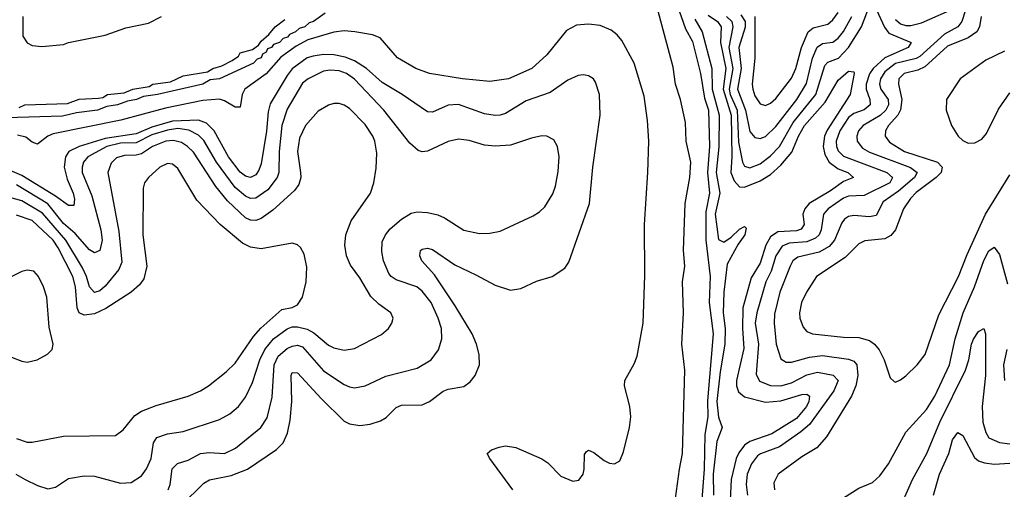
# Model space of a CAD drawing. Header units: inches. Extents: x 1694797 to 1849917, y 907313 to 1017959.
# Tile 316 of 656: x 1710982 to 1714769, y 1004972 to 1006777. Entities that reach past the tile are written whole.
import ezdxf

# ---------------------------------------------------------------- set-up
doc = ezdxf.new("R2010")
doc.units = ezdxf.units.IN
doc.header["$MEASUREMENT"] = 0
doc.layers.add('B7010', color=7, linetype='Continuous')

msp = doc.modelspace()

# ---------------------------------------------------------------- linework, layer by layer
at = {"layer": 'B7010', "color": 5}
for points, elevation in [([(1713484.8, 1004795.2), (1713519.5, 1005050), (1713531.7, 1005110), (1713540.3, 1005430), (1713529.3, 1005530), (1713535.2, 1005650), (1713530.8, 1005770), (1713539.9, 1005830), (1713534.7, 1005890), (1713541.8, 1006070), (1713559.5, 1006170), (1713563.4, 1006230), (1713545, 1006310), (1713542.4, 1006382.4), (1713524, 1006470), (1713504.6, 1006530), (1713495.1, 1006595.1), (1713424, 1006864)], 660), ([(1713510, 1006837.2), (1713542.3, 1006742.3), (1713570, 1006693.2), (1713600.8, 1006570), (1713615.9, 1006475.9), (1713631, 1006429), (1713635.4, 1006290), (1713627.7, 1006190), (1713635.2, 1006110), (1713621.4, 1006038.6), (1713620.9, 1005930), (1713637.3, 1005790), (1713633.8, 1005690), (1713648.8, 1005570), (1713627.8, 1005312.2), (1713628.2, 1005250), (1713617.4, 1005182.6), (1713614, 1005050), (1713598.6, 1004850)], 660), ([(1713700.1, 1006790), (1713720.6, 1006770), (1713725.4, 1006750), (1713709.3, 1006670), (1713725.4, 1006590), (1713710.9, 1006510), (1713715, 1006490), (1713741.4, 1006430), (1713746.7, 1006306.7), (1713762.2, 1006230), (1713770, 1006214.4), (1713790, 1006208), (1713830, 1006223), (1713870, 1006253.7), (1713904.1, 1006290), (1713957.5, 1006382.5), (1714043.5, 1006490), (1714078.7, 1006601.3), (1714090, 1006614.2), (1714130.8, 1006629.2), (1714170.1, 1006669.9), (1714219.2, 1006750), (1714250, 1006830.2)], 740), ([(1714270, 1006832.3), (1714308.1, 1006748.1), (1714325.5, 1006725.5), (1714410.9, 1006690), (1714399.5, 1006670), (1714310, 1006631.2), (1714264.2, 1006590), (1714250.4, 1006569.6), (1714237.2, 1006530), (1714237.6, 1006510), (1714251.5, 1006470), (1714253.6, 1006450), (1714230, 1006431.1), (1714190, 1006416.9), (1714170, 1006401.6), (1714136.7, 1006350), (1714122.7, 1006310), (1714123.4, 1006290), (1714130, 1006273.2), (1714150, 1006252.7), (1714317.3, 1006190), (1714339.3, 1006170), (1714329.1, 1006150), (1714230, 1006101.5), (1714170, 1006098.4), (1714150, 1006091), (1714091.8, 1006050), (1714073.3, 1006030), (1714064.7, 1005970), (1714056.4, 1005950), (1714043, 1005937), (1714010, 1005923.6), (1713941.4, 1005918.6), (1713914, 1005906), (1713890.4, 1005870), (1713871.9, 1005810), (1713851.4, 1005770), (1713817.8, 1005650), (1713810.4, 1005610), (1713824.1, 1005530), (1713814.7, 1005414.7), (1713827.5, 1005387.5), (1713870, 1005371.4), (1713910, 1005369.4), (1713950, 1005381.7), (1714010, 1005412.4), (1714050, 1005422.1), (1714111.2, 1005411.2), (1714129.5, 1005390), (1714113.8, 1005350), (1714019.2, 1005220.8), (1713987, 1005193), (1713904.5, 1005135.5), (1713831.4, 1005108.6), (1713820, 1005100), (1713796.2, 1005070), (1713780.4, 1005030), (1713776.6, 1004990), (1713781, 1004950)], 740), ([(1714618.1, 1006810), (1714605.6, 1006770), (1714590.6, 1006750), (1714538.4, 1006721.6), (1714443.8, 1006636.2), (1714430, 1006627.4), (1714350, 1006609.2), (1714310, 1006576.8), (1714293.4, 1006550), (1714288.9, 1006530), (1714293.8, 1006510), (1714322.7, 1006470), (1714323, 1006450), (1714312.8, 1006430), (1714291.1, 1006408.9), (1714226.2, 1006370), (1714208.7, 1006350), (1714201.5, 1006330), (1714202.5, 1006310), (1714223.5, 1006283.5), (1714250, 1006267.8), (1714408.5, 1006208.5), (1714433.4, 1006190), (1714423.8, 1006170), (1714362.2, 1006117.8), (1714303.2, 1006076.8), (1714275.8, 1006024.2), (1714250, 1006019.5), (1714190, 1006025), (1714170, 1006020.1), (1714154.4, 1006010), (1714143.9, 1005996.1), (1714115.4, 1005930), (1714095.3, 1005904.7), (1714056.6, 1005883.4), (1713975.1, 1005864.9), (1713955.7, 1005850), (1713944.9, 1005830), (1713905.9, 1005730), (1713885.3, 1005645.3), (1713884.2, 1005610), (1713892, 1005530), (1713910, 1005474), (1713930, 1005460.8), (1713950, 1005460.9), (1714020.1, 1005479.9), (1714070, 1005486.3), (1714170, 1005472.5), (1714190, 1005464.2), (1714201.4, 1005450), (1714205.8, 1005410), (1714197.5, 1005370), (1714181.3, 1005330), (1714085.7, 1005174.3), (1714048.3, 1005131.7), (1713990, 1005096.2), (1713899.7, 1005030), (1713882.7, 1004997.3), (1713884.6, 1004970)], 760), ([(1714350, 1006778.5), (1714370, 1006761), (1714390, 1006754.8), (1714410, 1006755.3), (1714450, 1006765.1), (1714590, 1006826.5)], 760), ([(1712157.1, 1006802.9), (1712112.2, 1006770), (1712095, 1006765), (1712078, 1006750), (1712056.7, 1006743.3), (1712042, 1006730), (1712019.9, 1006720.1), (1712011.8, 1006710), (1711994.7, 1006705.3), (1711980.5, 1006690), (1711958.6, 1006681.4), (1711950.3, 1006670), (1711935.1, 1006664.9), (1711930, 1006652.7), (1711915.6, 1006644.4), (1711910.2, 1006630), (1711895.1, 1006624.9), (1711880.7, 1006610), (1711750.7, 1006550), (1711714.3, 1006545.7), (1711686, 1006530), (1711511.3, 1006490), (1711457.7, 1006482.3), (1711430.8, 1006470), (1711396.1, 1006463.9), (1711358, 1006450), (1711316.5, 1006443.5), (1711281, 1006430), (1711200.7, 1006419.3), (1711146.4, 1006406.4), (1710930, 1006399.5)], 660), ([(1710980.1, 1006439.9), (1711002, 1006450), (1711165.5, 1006454.5), (1711210, 1006472), (1711285, 1006475), (1711301.7, 1006478.3), (1711319.3, 1006490), (1711384.1, 1006495.9), (1711417.2, 1006510), (1711479.5, 1006520.5), (1711494, 1006530), (1711562.3, 1006537.7), (1711610, 1006561.6), (1711703.5, 1006576.5), (1711724.5, 1006590), (1711759.8, 1006600.2), (1711799.3, 1006620.7), (1711822.7, 1006637.3), (1711830, 1006650.2), (1711877.5, 1006662.5), (1711900.8, 1006679.2), (1711910, 1006695.3), (1711939.6, 1006720.4), (1711964.7, 1006750), (1712001.7, 1006778.3)], 660), ([(1710993.4, 1006790), (1710993.4, 1006713.4), (1711010, 1006687.9), (1711030, 1006677.8), (1711066.3, 1006673.7), (1711150, 1006682.4), (1711169, 1006690), (1711310, 1006717.7), (1711390, 1006745.5), (1711476.7, 1006763.3), (1711527, 1006790)], 680), ([(1713578.8, 1006778.8), (1713606.8, 1006730), (1713644.6, 1006590), (1713645.9, 1006510), (1713672.9, 1006410), (1713671.2, 1006288.8), (1713660.5, 1006190), (1713674.5, 1006110), (1713657.3, 1006030), (1713670, 1005931.7), (1713690, 1005922), (1713718.9, 1005941.1), (1713750, 1005972.2), (1713770, 1005982.6), (1713776, 1005976), (1713770.4, 1005950), (1713745.3, 1005914.7), (1713702.8, 1005837.2), (1713689.8, 1005730), (1713687.9, 1005650), (1713695.7, 1005590), (1713694.1, 1005530), (1713675.9, 1005424.1), (1713663.6, 1005310), (1713669.7, 1005249.7), (1713683.4, 1005210), (1713663.8, 1005156.2), (1713648.6, 1005030), (1713650.5, 1004950)], 680), ([(1713630, 1006794.9), (1713665.8, 1006770), (1713679.7, 1006750), (1713677.7, 1006690), (1713698.5, 1006590), (1713687.8, 1006510), (1713718.6, 1006410), (1713720.4, 1006250), (1713716.6, 1006190), (1713730, 1006158), (1713750, 1006134.2), (1713770, 1006133.5), (1713830, 1006157.4), (1713870, 1006181.7), (1713910, 1006217.6), (1713951.7, 1006268.3), (1713978, 1006330), (1714000.6, 1006370), (1714080.2, 1006459.8), (1714130, 1006544.7), (1714170, 1006579.2), (1714190, 1006577.3), (1714191, 1006571), (1714176, 1006490), (1714087.2, 1006352.8), (1714077, 1006330), (1714071.9, 1006290), (1714078.8, 1006258.8), (1714094.9, 1006230), (1714130, 1006203.8), (1714167.8, 1006190), (1714188.7, 1006170), (1714150, 1006155.7), (1714100.3, 1006119.7), (1714018.4, 1006070), (1714001.6, 1006050), (1713994.7, 1006030), (1713998.6, 1005990), (1713987.9, 1005972.1), (1713970, 1005965.9), (1713898.5, 1005961.5), (1713870, 1005942.4), (1713851.7, 1005910), (1713830, 1005841.4), (1713795.6, 1005784.4), (1713763.9, 1005670), (1713761.5, 1005590), (1713766.7, 1005513.3), (1713739.2, 1005390), (1713739.2, 1005370), (1713746.5, 1005346.5), (1713770, 1005327.7), (1713850, 1005307.5), (1713910, 1005311.8), (1713990, 1005336.3), (1714010, 1005337.5), (1714019.8, 1005330), (1714017.8, 1005310), (1714008.3, 1005290), (1713970, 1005243.9), (1713875.3, 1005184.7), (1713790, 1005156.3), (1713770, 1005141.2), (1713747.9, 1005112.1), (1713738.2, 1005090), (1713718.7, 1005010), (1713714.4, 1004930)], 720), ([(1713755.5, 1006795.5), (1713772.3, 1006770), (1713771.9, 1006748.1), (1713748.5, 1006670), (1713757.5, 1006590), (1713743.4, 1006510), (1713773.9, 1006430), (1713790, 1006347.8), (1713810, 1006324.2), (1713830, 1006320.9), (1713850, 1006328.1), (1713890, 1006367.2), (1713970.6, 1006470), (1714007.8, 1006532.2), (1714030.8, 1006629.2), (1714048.7, 1006671.3), (1714070, 1006685.2), (1714110, 1006690.9), (1714130, 1006706.6), (1714150, 1006731.6), (1714182.5, 1006790)], 760), ([(1713809.4, 1006790), (1713809.1, 1006629.1), (1713799.2, 1006530), (1713801.5, 1006510), (1713810, 1006483.9), (1713830, 1006453.8), (1713850, 1006447.2), (1713870, 1006456.8), (1713890, 1006473.9), (1713950, 1006552.5), (1713966.6, 1006590), (1713989.3, 1006670), (1714014.6, 1006730), (1714033.5, 1006746.5), (1714090, 1006759.7), (1714110, 1006776.1), (1714130, 1006804.8)], 780), ([(1714679.6, 1006790), (1714674.3, 1006750), (1714664, 1006730), (1714630, 1006707.1), (1714550, 1006675.5), (1714463.9, 1006596.1), (1714436.5, 1006583.5), (1714383.9, 1006570), (1714364, 1006550), (1714362.7, 1006530), (1714374.8, 1006470), (1714369.6, 1006430.4), (1714358.9, 1006410), (1714323.1, 1006370), (1714312, 1006350), (1714311.1, 1006330), (1714326.9, 1006306.9), (1714385, 1006270), (1714512, 1006230), (1714530.1, 1006210), (1714526.4, 1006190), (1714507.2, 1006170), (1714430, 1006113.3), (1714408, 1006090), (1714381.8, 1006050), (1714350.6, 1005970), (1714332.9, 1005947.1), (1714310, 1005935.1), (1714232.3, 1005927.7), (1714210, 1005915.8), (1714157.5, 1005862.5), (1714046.7, 1005790), (1714007.8, 1005730), (1713989.4, 1005690), (1713981.7, 1005650), (1713983.2, 1005630), (1713995.7, 1005595.7), (1714010, 1005578.6), (1714031, 1005570), (1714150, 1005556.6), (1714210, 1005555.1), (1714250, 1005544.6), (1714270.1, 1005530.1), (1714288.3, 1005508.3), (1714307.1, 1005470), (1714330, 1005400.7), (1714345.9, 1005385.9), (1714350, 1005383.8), (1714370, 1005392.2), (1714390, 1005408.7), (1714433.5, 1005450), (1714464.7, 1005490), (1714517.6, 1005642.4), (1714593.4, 1005790), (1714625.9, 1005874.1), (1714696.9, 1006030), (1714790, 1006180.2)], 780), ([(1712878.4, 1004970), (1712789.6, 1005090), (1712779.3, 1005110), (1712796.4, 1005123.6), (1712825.8, 1005134.2), (1712850, 1005138.6), (1712890, 1005133.2), (1712990, 1005089.1), (1713013.4, 1005073.4), (1713063, 1005023), (1713110, 1005003.2), (1713133, 1005007), (1713148.8, 1005030), (1713153.3, 1005050), (1713154.1, 1005105.9), (1713162.2, 1005117.8), (1713170, 1005122), (1713190, 1005113.8), (1713230, 1005083.2), (1713250, 1005072.9), (1713270, 1005070.3), (1713290, 1005081.6), (1713303.9, 1005116.1), (1713327.3, 1005210), (1713332.5, 1005250), (1713328.4, 1005290), (1713308.2, 1005370), (1713309, 1005390), (1713345.7, 1005454.3), (1713356.8, 1005483.2), (1713379.6, 1005610), (1713386.7, 1005793.3), (1713384.5, 1005990), (1713398.5, 1006190), (1713401.6, 1006310), (1713396.8, 1006390), (1713383.3, 1006483.3), (1713344.8, 1006610), (1713297.6, 1006697.6), (1713279.6, 1006719.6), (1713256.9, 1006736.9), (1713214.9, 1006754.9), (1713170, 1006760.3), (1713123.6, 1006756.4), (1713084.5, 1006735.5), (1713010, 1006641.9), (1712951.6, 1006590), (1712862.4, 1006550), (1712790, 1006539.5), (1712685.2, 1006550), (1712558, 1006570), (1712505.6, 1006590), (1712435.1, 1006630), (1712368, 1006708), (1712338.9, 1006718.9), (1712270.6, 1006730.6), (1712230, 1006734), (1712190, 1006728.9), (1712090, 1006699.2), (1712045, 1006675), (1711986.3, 1006633.7), (1711930, 1006569.2), (1711847.2, 1006510), (1711837.9, 1006490), (1711830, 1006440.4), (1711810, 1006441.2), (1711770, 1006465.5), (1711750, 1006471.9), (1711686.5, 1006466.5), (1711542.9, 1006437.1), (1711371.2, 1006391.2), (1711110, 1006337.8), (1711090.2, 1006329.8), (1711050, 1006298.1), (1711030, 1006306.4), (1711005.5, 1006325.5), (1710973.5, 1006333.5)], 680), ([(1711602.7, 1004910), (1711690, 1004995.3), (1711711.3, 1005008.7), (1711794.7, 1005025.3), (1711858.4, 1005050), (1711970, 1005124.7), (1711995.4, 1005150), (1712012.1, 1005187.9), (1712021.9, 1005238.1), (1712029.1, 1005310), (1712026, 1005410), (1712030, 1005421.1), (1712050, 1005420.2), (1712141.4, 1005321.4), (1712230, 1005234.3), (1712250, 1005223.3), (1712290, 1005216.9), (1712330, 1005221.8), (1712370, 1005235), (1712391.7, 1005248.3), (1712430, 1005286.8), (1712450, 1005295), (1712530, 1005296.4), (1712557.4, 1005310), (1712610, 1005348.8), (1712630, 1005356.8), (1712690, 1005367), (1712714.3, 1005385.7), (1712733.8, 1005410), (1712750.6, 1005450), (1712749.2, 1005490), (1712739.1, 1005530), (1712722.1, 1005570), (1712657.3, 1005677.3), (1712576.9, 1005796.9), (1712528.2, 1005850), (1712520.7, 1005870), (1712523.7, 1005890), (1712530, 1005895.5), (1712550, 1005899.5), (1712570, 1005893.6), (1712655.1, 1005835.1), (1712736.9, 1005796.9), (1712810, 1005756.2), (1712870, 1005737.4), (1712910, 1005743.7), (1712970, 1005772), (1713029.7, 1005790.3), (1713078.4, 1005821.6), (1713094.4, 1005845.6), (1713173.3, 1006070), (1713185.9, 1006210), (1713215, 1006410), (1713211.8, 1006490), (1713197.2, 1006537.2), (1713189.3, 1006549.3), (1713170, 1006562), (1713150, 1006565.4), (1713130, 1006562.7), (1713090, 1006544.3), (1713022.3, 1006497.7), (1712930, 1006464.8), (1712850, 1006416.2), (1712830, 1006410.4), (1712810, 1006408.9), (1712770, 1006415.5), (1712670, 1006451.7), (1712630, 1006448.9), (1712570, 1006422.1), (1712550, 1006422.8), (1712453.4, 1006490), (1712375.6, 1006535.6), (1712315.1, 1006590), (1712270, 1006619.3), (1712233.1, 1006633.1), (1712190, 1006642.2), (1712150, 1006643.5), (1712110, 1006637.1), (1712086.9, 1006630), (1712030, 1006588.3), (1712010, 1006562.7), (1711945.6, 1006454.4), (1711937.3, 1006422.7), (1711931, 1006349), (1711910, 1006223.6), (1711901.6, 1006198.4), (1711890, 1006181.2), (1711870, 1006171), (1711850, 1006176.2), (1711830, 1006191.4), (1711785.4, 1006250), (1711729.3, 1006350), (1711699.8, 1006379.8), (1711670, 1006390.9), (1711570, 1006387.1), (1711490, 1006364), (1711430, 1006338.6), (1711310, 1006320.1), (1711210.7, 1006289.3), (1711170.9, 1006270), (1711157.6, 1006250), (1711153, 1006210), (1711164.1, 1006164.1), (1711187.5, 1006110), (1711192.4, 1006087.6), (1711190, 1006063), (1711170, 1006063.2), (1711119.3, 1006099.3), (1710990, 1006178.6), (1710915.8, 1006210)], 720), ([(1714770, 1006655.6), (1714697.8, 1006622.2), (1714599.8, 1006550), (1714546.3, 1006470), (1714545.1, 1006430), (1714565.7, 1006370), (1714591.9, 1006330), (1714610, 1006312.7), (1714630, 1006303), (1714655.8, 1006304.2), (1714682.2, 1006317.8), (1714700.7, 1006339.3), (1714746.2, 1006433.8), (1714790, 1006495.7)], 820), ([(1711553.1, 1004970), (1711559.9, 1004990), (1711568.8, 1005051.2), (1711588.9, 1005071.1), (1711630, 1005084.4), (1711677.6, 1005110), (1711710, 1005113.7), (1711770, 1005109.6), (1711811.6, 1005130), (1711909, 1005210), (1711933, 1005247), (1711953.4, 1005326.6), (1711959.9, 1005450), (1711976.3, 1005483.7), (1712010, 1005513.3), (1712030, 1005522.7), (1712050, 1005525.5), (1712070, 1005519.1), (1712150, 1005427.5), (1712230, 1005375.3), (1712250, 1005365.4), (1712270, 1005362.2), (1712310, 1005370.2), (1712390, 1005407.1), (1712510, 1005437.7), (1712564.7, 1005470), (1712592.4, 1005507.6), (1712605.3, 1005550), (1712603.7, 1005590), (1712590.9, 1005630), (1712564.1, 1005690), (1712530, 1005734.1), (1712508.7, 1005750), (1712430, 1005777.8), (1712410.3, 1005790.3), (1712402, 1005802), (1712380.8, 1005850), (1712374.3, 1005885.7), (1712376.4, 1005923.6), (1712388.5, 1005950), (1712407, 1005973), (1712450, 1006010.6), (1712487.1, 1006032.9), (1712510, 1006038.4), (1712550, 1006036.3), (1712590, 1006026.8), (1712615.9, 1006015.9), (1712690, 1005968.4), (1712750, 1005955), (1712790, 1005956.2), (1712830, 1005964.2), (1712957.1, 1006022.9), (1712981.7, 1006038.3), (1713001.6, 1006058.4), (1713032.2, 1006107.8), (1713043.3, 1006136.7), (1713053.6, 1006193.6), (1713056.5, 1006250), (1713049.8, 1006289.8), (1713035.7, 1006315.7), (1713010, 1006329.7), (1712990, 1006330.8), (1712950, 1006322.3), (1712870, 1006294.9), (1712810, 1006290.5), (1712770, 1006295), (1712710, 1006312.9), (1712670, 1006317.8), (1712630, 1006309), (1712550, 1006272.2), (1712530, 1006269.8), (1712514.2, 1006274.2), (1712482, 1006302), (1712383, 1006430), (1712270, 1006548.9), (1712239.1, 1006570), (1712210, 1006580.3), (1712176.2, 1006583.8), (1712150, 1006579.6), (1712091.2, 1006550), (1712070, 1006533.1), (1712010, 1006433.8), (1711989.7, 1006370), (1711979.6, 1006270), (1711978.9, 1006190), (1711972.6, 1006170), (1711936.5, 1006123.5), (1711890, 1006091.1), (1711870, 1006089.5), (1711850, 1006098.3), (1711810, 1006131.8), (1711738.2, 1006230), (1711690, 1006312.6), (1711670, 1006333.6), (1711632.5, 1006352.5), (1711590, 1006359), (1711550, 1006352.9), (1711490, 1006334), (1711430, 1006304.3), (1711370, 1006302.6), (1711317.1, 1006290), (1711243.4, 1006250), (1711226.8, 1006230), (1711221.4, 1006210), (1711222.6, 1006190), (1711259.5, 1006099.5), (1711293.8, 1005970), (1711299.5, 1005930), (1711290, 1005889.8), (1711270, 1005881.5), (1711250, 1005892.5), (1711195.1, 1005955.1), (1711150, 1005993.3), (1711090, 1006069.1), (1710970, 1006142.4)], 740), ([(1710966.9, 1005030), (1711002.8, 1005010), (1711050, 1004986.8), (1711090, 1004974), (1711119.5, 1004980.5), (1711170, 1005013.1), (1711230, 1005024.3), (1711270, 1005022.4), (1711370, 1004995.8), (1711410, 1004997.7), (1711450, 1005024.1), (1711470, 1005050.2), (1711486.8, 1005090), (1711496.7, 1005150), (1711509.2, 1005170.8), (1711550, 1005185), (1711610, 1005194.8), (1711750, 1005239.8), (1711790, 1005262.2), (1711822.9, 1005290), (1711850, 1005326.7), (1711877.1, 1005382.9), (1711905.9, 1005470), (1711925.1, 1005510), (1711958.6, 1005550), (1712010, 1005588.2), (1712030, 1005596.5), (1712050, 1005596.7), (1712087, 1005587), (1712113.4, 1005573.4), (1712170, 1005526.3), (1712190, 1005515.3), (1712230, 1005506.7), (1712270, 1005513), (1712372.9, 1005567.1), (1712400.5, 1005590), (1712413, 1005610), (1712418, 1005630), (1712409.6, 1005650), (1712363.2, 1005683.2), (1712333, 1005713), (1712290, 1005785.1), (1712254.1, 1005834.1), (1712239, 1005870), (1712232.2, 1005910), (1712236, 1005950), (1712256.3, 1006003.7), (1712331.1, 1006110), (1712343.5, 1006150), (1712353, 1006207), (1712355.5, 1006264.5), (1712348.1, 1006310), (1712340.5, 1006330), (1712310, 1006374.8), (1712250, 1006435.3), (1712230, 1006448.7), (1712210, 1006455.3), (1712190, 1006455.1), (1712170, 1006448.7), (1712130, 1006425.8), (1712080.5, 1006370), (1712058.6, 1006321.4), (1712050.6, 1006270), (1712062.4, 1006190), (1712062.9, 1006170), (1712055.7, 1006144.3), (1712038.8, 1006121.2), (1711955.1, 1006044.9), (1711910, 1006012.4), (1711890, 1006005.4), (1711870, 1006006.1), (1711850, 1006016), (1711780.6, 1006080.6), (1711735.6, 1006135.6), (1711650, 1006267.7), (1711627.7, 1006290), (1711604.5, 1006304.5), (1711572.7, 1006312.7), (1711543.2, 1006310), (1711492.4, 1006290), (1711450, 1006261.5), (1711430, 1006256.3), (1711384.5, 1006255.5), (1711354.4, 1006245.6), (1711333.7, 1006226.3), (1711321.2, 1006190), (1711363.4, 1005963.4), (1711374.4, 1005845.6), (1711362.5, 1005817.5), (1711310, 1005752.7), (1711290, 1005734.6), (1711270, 1005728.2), (1711250, 1005749.8), (1711238.6, 1005790), (1711222.9, 1005822.9), (1711158.7, 1005930), (1711070, 1006033.9), (1710990, 1006080.6), (1710930, 1006097.4)], 760), ([(1710970, 1005167.4), (1711010, 1005153.4), (1711030, 1005152.9), (1711150, 1005175.9), (1711350, 1005178.9), (1711379.1, 1005200.9), (1711424.8, 1005255.2), (1711450, 1005272.3), (1711506, 1005294), (1711630, 1005329.5), (1711676.9, 1005350), (1711708.5, 1005370), (1711776, 1005424), (1711810, 1005457.1), (1711880.8, 1005559.2), (1711909.2, 1005590.8), (1711990, 1005663), (1712029.4, 1005670.6), (1712050, 1005681.2), (1712068.9, 1005710), (1712083.4, 1005770), (1712085.8, 1005825.8), (1712076.2, 1005876.2), (1712061.6, 1005901.6), (1712050, 1005911.2), (1712030, 1005917.7), (1711910, 1005896.7), (1711870, 1005903.4), (1711838.7, 1005918.7), (1711752.6, 1005990), (1711663.3, 1006083.3), (1711590, 1006204.8), (1711570, 1006221.5), (1711550, 1006224.2), (1711521.3, 1006210), (1711476.9, 1006170), (1711461.8, 1006150), (1711456.5, 1006130), (1711455.6, 1005950), (1711470.7, 1005830), (1711458.8, 1005781.2), (1711442.3, 1005757.7), (1711410.1, 1005729.9), (1711312.8, 1005667.2), (1711270, 1005646.4), (1711230, 1005641.5), (1711209.9, 1005650), (1711202.3, 1005670), (1711196.3, 1005750), (1711186.2, 1005790), (1711130, 1005900.7), (1711110, 1005929.9), (1711030, 1006005), (1710970, 1006025.9)], 780), ([(1714150, 1004939), (1714210, 1004976.5), (1714261.7, 1004998.3), (1714290, 1005023.5), (1714323, 1005070), (1714390, 1005191.4), (1714470, 1005279), (1714501.3, 1005330), (1714557.9, 1005450), (1714579.9, 1005550), (1714610.2, 1005649.8), (1714655, 1005750), (1714690, 1005851.4), (1714710, 1005889.1), (1714730, 1005902.6), (1714750, 1005874.4), (1714781.8, 1005761.8)], 760), ([(1710950, 1005480.3), (1710990, 1005464.2), (1711010, 1005461.2), (1711049.4, 1005470), (1711088.1, 1005491.9), (1711106.6, 1005510), (1711109.8, 1005530), (1711095.3, 1005595.3), (1711086, 1005710), (1711073.5, 1005750), (1711054.6, 1005790), (1711036.4, 1005810), (1711010, 1005814.3), (1710990, 1005809.8), (1710890, 1005758.8)], 820), ([(1714377.3, 1004922.7), (1714416.4, 1005010), (1714470.8, 1005110), (1714521.4, 1005230), (1714619.6, 1005430), (1714632.5, 1005470), (1714643.5, 1005530), (1714650, 1005549), (1714670, 1005578.9), (1714690, 1005590.5), (1714696.2, 1005570), (1714697.2, 1005410), (1714683.4, 1005290), (1714686.1, 1005230), (1714698.2, 1005190), (1714710, 1005170.2), (1714750, 1005152.4), (1714790, 1005147.1)], 740), ([(1714779.4, 1005510), (1714766.6, 1005450), (1714769.7, 1005389.7)], 760), ([(1714496.4, 1004950), (1714519.2, 1005030), (1714556.2, 1005110), (1714570, 1005162.4), (1714590, 1005190.4), (1714610, 1005179), (1714654.3, 1005094.3), (1714670, 1005081.5), (1714693.1, 1005073.1), (1714730, 1005068.7), (1714790, 1005072.6)], 720)]:
    msp.add_lwpolyline(points, dxfattribs=dict(at, elevation=elevation))

doc.saveas('drawing.dxf')
